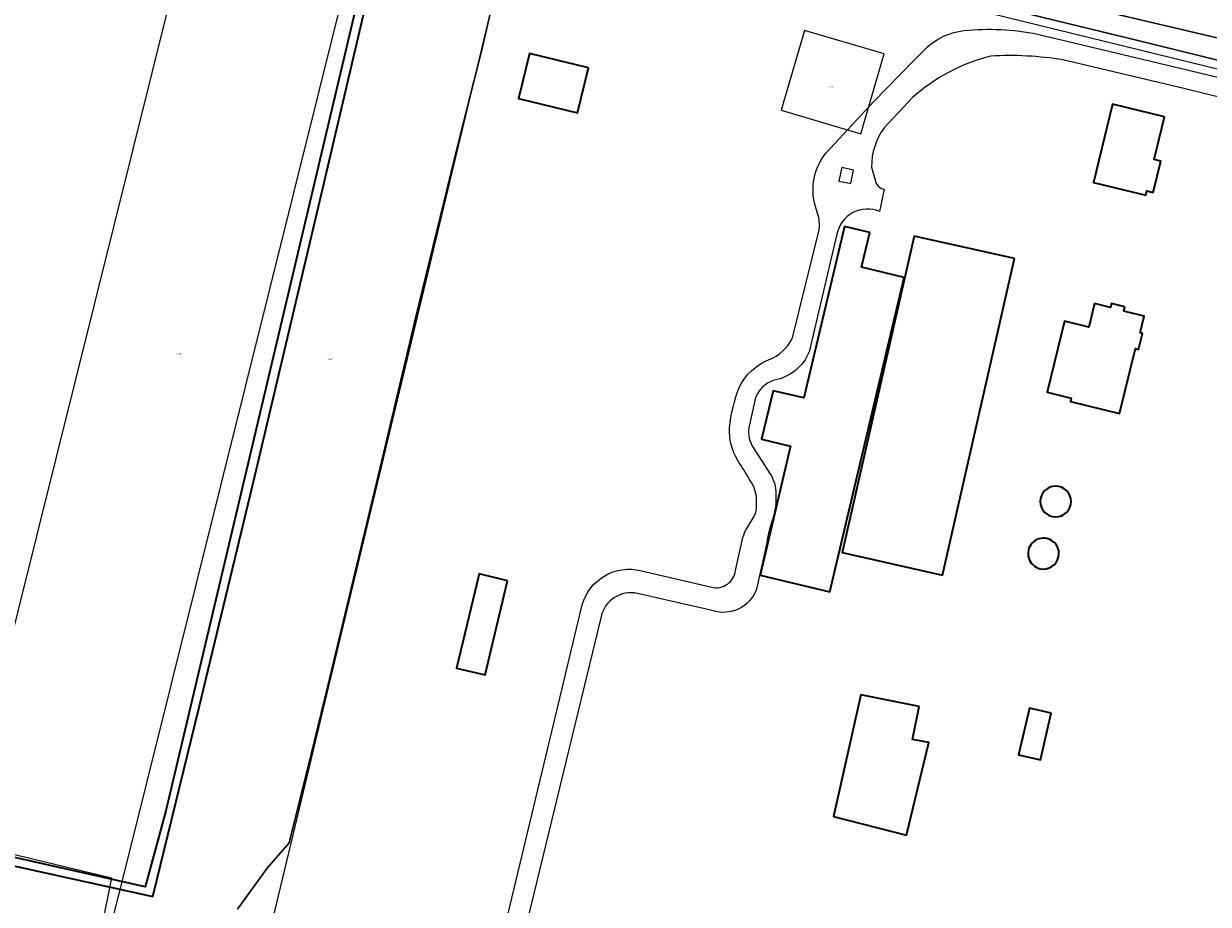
# Model space of a CAD drawing. Header units: metres. Extents: x 250001 to 257773, y 598992 to 609118.
# Tile 583 of 656: x 252521 to 252877, y 607108 to 607372. Entities that reach past the tile are written whole.
import ezdxf
from ezdxf.enums import TextEntityAlignment as Align
from ezdxf.lldxf.tags import DXFTag

# ---------------------------------------------------------------- set-up
doc = ezdxf.new("R2010")
doc.units = ezdxf.units.M
for name, color, linetype, lineweight in [('B-WE-GK-KADEMUUR-GV', 252, 'Continuous', 35), ('B-WE-KG-GRENS_PERCEEL-G', 150, 'KG-PERCEEL', 18), ('B-WE-KG-GRENS_PERCEEL-S', 150, 'Continuous', 25), ('B-WE-OG-BEBOUWING-GV', 1, 'Continuous', 35), ('B-WE-OG-TERREIN_ERF-GV', 7, 'Continuous', 18), ('B-WE-OG-TERREIN_ONBEGROEID-GV', 252, 'Continuous', 18), ('B-WE-OG-WATER_HAVEN-GV', 252, 'Continuous', 18), ('B-WE-VH-VERHARDING_BETON-GV', 252, 'Continuous', 18), ('B-WE-VH-VERHARDING_GESLOTEN-GV', 252, 'Continuous', 18), ('B-WE-VH-VERHARDING_OPEN-GV', 252, 'Continuous', 18), ('X-XX-AL-REFERENTIE-G', 7, 'Continuous', 18)]:
    doc.layers.add(name, color=color, linetype=linetype, lineweight=lineweight)
doc.styles.add('NLCS-ISO', font='NLCS-ISO.ttf')
doc.styles.get("Standard").update_dxf_attribs({"font": 'NLCS-ISO.ttf'})
tags = doc.linetypes.add('KG-PERCEEL', pattern='A,5.5,-2,["P",Standard,S=1.8,R=0,X=-0.5,Y=-0.9],-2,5.5,-2,[5,NLCS.SHX,S=0.75,R=0,X=0,Y=0],-2', length=19).pattern_tags.tags
tags[6] = DXFTag(74, 10)

# ---------------------------------------------------------------- blocks, each defined once
blk = doc.blocks.new('SKG-PERCEELNUMMER-SO')
at = {"style": 'NLCS-ISO', "oblique": 10, "flags": 1}
blk.add_attdef('GEMEENTECODE', text='', height=1.8, dxfattribs=at).set_placement((0, 2.6), align=Align.MIDDLE_CENTER)
at = {"style": 'NLCS-ISO', "oblique": 10}
blk.add_attdef('SECTIE', text='', height=1.8, dxfattribs=at).set_placement((-0.5, 0), align=Align.MIDDLE_RIGHT)
blk.add_attdef('PERCEELNUMMER', text='', height=1.8, dxfattribs=at).set_placement((0.5, 0), align=Align.MIDDLE_LEFT)
blk = doc.blocks.new('BS2021-132-Xref-KAD-20210617')
at = {"layer": 'B-WE-KG-GRENS_PERCEEL-G', "flags": 128}
for points in [[(252669.985, 607410.157), (252937.288, 607344.523), (253091.075, 607979.524), (252965.333, 608062.022), (252938.696, 608079.504)], [(252547.459, 607100.22), (252571.781, 607085.584), (252574.323, 607085.584), (252592.063, 607085.584), (252669.985, 607410.157)], [(252560.018, 607357.401), (252568.98, 607393.361)], [(252551.098, 607114.824), (252617.6, 607381.673)], [(252502.47, 607126.498), (252560.018, 607357.401)], [(252502.47, 607126.498), (252547.848, 607115.604)], [(252547.848, 607115.604), (252544.99, 607101.706), (252547.459, 607100.22)], [(252547.459, 607100.22), (252551.098, 607114.824)]]:
    blk.add_lwpolyline(points, dxfattribs=at)
blk.add_lwpolyline([(252748.987, 607346.129), (252772.976, 607339.09), (252780.027, 607363.072), (252756.039, 607370.114)], close=True, dxfattribs=at)
at = {"layer": 'B-WE-KG-GRENS_PERCEEL-S', "xscale": 0.2, "yscale": 0.2, "zscale": 0.2}
for p, values in [((252763.675, 607353.234), {'PERCEELNUMMER': '3380', 'SECTIE': 'A'}), ((252567.647, 607273.022), {'PERCEELNUMMER': '3624', 'SECTIE': 'A'}), ((252613.172, 607271.336), {'PERCEELNUMMER': '3621', 'SECTIE': 'A'})]:
    blk.add_blockref('SKG-PERCEELNUMMER-SO', p, dxfattribs=at).add_auto_attribs(values)
blk = doc.blocks.new('BS2021-132-Xref-BGT-GRIJS-20210617-aangepast')
at = {"layer": 'B-WE-GK-KADEMUUR-GV', "flags": 128}
blk.add_lwpolyline([(252183.754, 607487.803), (252111.624, 607505.471), (252111.082, 607503.281), (252124.881, 607500), (252179.282, 607487.065), (252261.258, 607468.127), (252365.657, 607442.672), (252412.548, 607430.975), (252621.898, 607380.034), (252564.139, 607135.672), (252557.914, 607112.861), (252444.261, 607138.387), (252118.675, 607217.228), (252117.992, 607213.995), (252370.737, 607154.026), (252515.253, 607119.904), (252560.273, 607110.024), (252574.203, 607166.872), (252590.933, 607236.18), (252611.343, 607322.684), (252625.059, 607381.322), (252471.169, 607418.451), (252314.063, 607456.225)], close=True, dxfattribs=at)
at = {"layer": 'B-WE-OG-BEBOUWING-GV', "flags": 128}
for points in [[(252691.156, 607358.879), (252673.385, 607363.165), (252670.119, 607349.622), (252687.889, 607345.336)], [(252864.183, 607344.191), (252848.544, 607347.959), (252842.882, 607324.457), (252858.643, 607320.66), (252858.945, 607321.915), (252860.83, 607321.461), (252863.1, 607330.882), (252861.093, 607331.365)], [(252775.704, 607309.441), (252768.062, 607311.253), (252755.843, 607259.715), (252746.619, 607261.902), (252743.156, 607247.297), (252751.885, 607245.227), (252742.697, 607206.473), (252763.613, 607201.515), (252785.996, 607295.931), (252773.219, 607298.96)], [(252819.105, 607301.619), (252788.973, 607308.348), (252767.325, 607213.271), (252797.457, 607206.543)], [(252852.257, 607287.113), (252848.291, 607288.073), (252848.006, 607286.895), (252843.162, 607288.068), (252841.457, 607281.025), (252834.135, 607282.798), (252828.957, 607261.416), (252836.177, 607259.668), (252835.925, 607258.629), (252850.727, 607255.045), (252855.452, 607274.558), (252856.42, 607274.324), (252857.575, 607279.092), (252856.866, 607279.264), (252858.092, 607284.329), (252851.943, 607285.818)], [(252666.832, 607204.81), (252658.258, 607206.859), (252651.498, 607178.578), (252660.072, 607176.529)], [(252790.498, 607167.05), (252772.945, 607170.56), (252764.754, 607133.992), (252786.695, 607128.434), (252793.423, 607156.225), (252788.45, 607157.103)], [(252830.188, 607165.043), (252823.618, 607166.573), (252820.355, 607152.568), (252826.925, 607151.038)]]:
    blk.add_lwpolyline(points, close=True, dxfattribs=at)
at = {"layer": 'B-WE-OG-BEBOUWING-GV'}
for points in [[(252831.498, 607233.259, 1), (252831.498, 607223.979)], [(252831.498, 607223.979, 1), (252831.498, 607233.259)], [(252828.864, 607217.499, 1.0001287), (252826.836, 607208.444)], [(252826.836, 607208.444, 0.9998713), (252828.864, 607217.499)]]:
    blk.add_lwpolyline(points, format="xyb", dxfattribs=at)
at = {"layer": 'B-WE-OG-TERREIN_ERF-GV', "flags": 128}
for points in [[(252907.506, 607354.482), (252856.231, 607367.034), (252723.05, 607399.559)], [(252669.709, 607410.285), (252658.967, 607363.834), (252652.004, 607336.122), (252639.183, 607283.686), (252629.141, 607241.3), (252612.829, 607173.24), (252607.849, 607152.697), (252601.218, 607126.056), (252594.62, 607118.498), (252585.73, 607106.192)], [(252826.093, 607368.977), (252871.037, 607358.31), (253036.495, 607318.145)], [(252762.516, 607333.3), (252776.8, 607348.619), (252788.864, 607361.092), (252792.959, 607365.148)], [(253058.003, 607312.197), (253084.173, 607305.371), (253082.807, 607300.458), (253072.526, 607303.316), (253054.501, 607307.315), (252869.999, 607352.638), (252833.656, 607361.24)], [(252788.495, 607349.948), (252779.942, 607340.892)], [(252776.199, 607329.039), (252777.577, 607324.16)], [(252780.001, 607322.421), (252778.576, 607315.761)], [(252760.302, 607313.824), (252759.301, 607317.267)], [(252760.546, 607310.926), (252760.546, 607311.521)], [(252752.421, 607277.732), (252760.423, 607310.263), (252760.437, 607310.347)], [(252765.806, 607308.942), (252757.401, 607273.597)], [(252741.097, 607258.957), (252739.293, 607250.738)], [(252740.625, 607244.862), (252745.672, 607237.051)], [(252747.469, 607230.852), (252747.469, 607227.771)], [(252738.738, 607220.513), (252740.545, 607223.483)], [(252735.294, 607207.87), (252737.558, 607217.808)], [(252744.772, 607216.164), (252741.616, 607202.313)], [(252707.025, 607207.833), (252728.214, 607202.848)], [(252728.337, 607195.891), (252705.84, 607200.991)], [(252648.833, 607028.966), (252682.501, 607169.583), (252689.268, 607197.589)], [(252694.918, 607194.039), (252654.625, 607028.123)]]:
    blk.add_lwpolyline(points, dxfattribs=at)
at = {"layer": 'B-WE-OG-TERREIN_ERF-GV'}
for points in [[(252792.959, 607365.148, -0.1568919), (252803.912, 607370.056)], [(252803.912, 607370.056, -0.0764179), (252826.093, 607368.977)], [(252812.038, 607362.384, 0.1211489), (252788.495, 607349.948)], [(252833.656, 607361.24, 0.056807), (252812.038, 607362.384)], [(252779.942, 607340.892, 0.1580078), (252776.199, 607329.039)], [(252759.301, 607317.267, -0.244687), (252762.516, 607333.3)], [(252777.577, 607324.16, 0.1789444), (252779.151, 607322.655)], [(252779.151, 607322.655, -0.0143273), (252780.001, 607322.421)], [(252778.576, 607315.761, 0.4733769), (252765.806, 607308.942)], [(252760.546, 607311.521, 0.0660416), (252760.302, 607313.824)], [(252760.437, 607310.347, -0.008654), (252760.546, 607310.926)], [(252745.253, 607271.189, 0.190431), (252752.421, 607277.732)], [(252757.401, 607273.597, -0.266265), (252746.944, 607265.107)], [(252736.467, 607263.024, -0.181166), (252745.253, 607271.189)], [(252746.944, 607265.107, 0.2453127), (252741.097, 607258.957)], [(252733.487, 607250.757, -0.0645747), (252736.467, 607263.024)], [(252736.002, 607240.915, -0.1474103), (252733.487, 607250.757)], [(252739.293, 607250.738, 0.1762794), (252740.625, 607244.862)], [(252739.541, 607235.248, 0.0075994), (252736.002, 607240.915)], [(252745.672, 607237.051, -0.1421029), (252747.469, 607230.852)], [(252741.573, 607229.883, 0.1420559), (252739.541, 607235.248)], [(252831.498, 607223.979, -1), (252831.498, 607233.259)], [(252831.498, 607233.259, -1), (252831.498, 607223.979)], [(252741.651, 607227.042, 0.0154855), (252741.573, 607229.883)], [(252741.209, 607224.826, 0.0902621), (252741.651, 607227.042)], [(252747.469, 607227.771, -0.0482453), (252746.076, 607222.072)], [(252740.545, 607223.483, 0.0283576), (252741.209, 607224.826)], [(252746.076, 607222.072, 0.059914), (252744.772, 607216.164)], [(252737.558, 607217.808, -0.0769305), (252738.738, 607220.513)], [(252826.836, 607208.444, -1.0001287), (252828.864, 607217.499)], [(252828.864, 607217.499, -0.9998713), (252826.836, 607208.444)], [(252689.268, 607197.589, -0.4054575), (252707.025, 607207.833)], [(252728.214, 607202.848, 0.4435514), (252735.294, 607207.87)], [(252705.84, 607200.991, 0.4113124), (252694.918, 607194.039)], [(252741.616, 607202.313, -0.4134324), (252728.337, 607195.891)]]:
    blk.add_lwpolyline(points, format="xyb", dxfattribs=at)
at = {"layer": 'B-WE-OG-TERREIN_ERF-GV', "flags": 128}
for points in [[(252687.889, 607345.336), (252670.119, 607349.622), (252673.385, 607363.165), (252691.156, 607358.879)], [(252860.83, 607321.461), (252858.945, 607321.915), (252858.643, 607320.66), (252842.882, 607324.457), (252848.544, 607347.959), (252864.183, 607344.191), (252861.093, 607331.365), (252863.1, 607330.882)], [(252763.613, 607201.515), (252742.697, 607206.473), (252751.885, 607245.227), (252743.156, 607247.297), (252746.619, 607261.902), (252755.843, 607259.715), (252768.062, 607311.253), (252775.704, 607309.441), (252773.219, 607298.96), (252785.996, 607295.931)], [(252797.457, 607206.543), (252767.325, 607213.271), (252788.973, 607308.348), (252819.105, 607301.619)], [(252850.727, 607255.045), (252835.925, 607258.629), (252836.177, 607259.668), (252828.957, 607261.416), (252834.135, 607282.798), (252841.457, 607281.025), (252843.162, 607288.068), (252848.006, 607286.895), (252848.291, 607288.073), (252852.257, 607287.113), (252851.943, 607285.818), (252858.092, 607284.329), (252856.866, 607279.264), (252857.575, 607279.092), (252856.42, 607274.324), (252855.452, 607274.558)], [(252660.072, 607176.529), (252651.498, 607178.578), (252658.258, 607206.859), (252666.832, 607204.81)], [(252786.695, 607128.434), (252764.754, 607133.992), (252772.945, 607170.56), (252790.498, 607167.05), (252788.45, 607157.103), (252793.423, 607156.225)], [(252826.925, 607151.038), (252820.355, 607152.568), (252823.618, 607166.573), (252830.188, 607165.043)]]:
    blk.add_lwpolyline(points, close=True, dxfattribs=at)
at = {"layer": 'B-WE-OG-TERREIN_ONBEGROEID-GV', "flags": 128}
blk.add_lwpolyline([(252843.781, 607376.402), (252908.968, 607361.068)], dxfattribs=at)
at = {"layer": 'B-WE-OG-WATER_HAVEN-GV', "flags": 128}
blk.add_lwpolyline([(252118.675, 607217.228), (252444.261, 607138.387), (252557.914, 607112.861), (252564.139, 607135.672), (252621.898, 607380.034)], dxfattribs=at)
at = {"layer": 'B-WE-VH-VERHARDING_BETON-GV', "flags": 128}
blk.add_lwpolyline([(252767.222, 607328.944), (252766.345, 607324.879), (252769.933, 607324.105), (252770.81, 607328.169)], close=True, dxfattribs=at)
at = {"layer": 'B-WE-VH-VERHARDING_GESLOTEN-GV', "flags": 128}
blk.add_lwpolyline([(252652.007, 607414.411), (252669.712, 607410.296), (252669.709, 607410.285), (252671.586, 607409.871), (252671.694, 607410.359), (252722.826, 607398.584), (252723.05, 607399.559), (252856.231, 607367.034), (252907.506, 607354.482), (252908.968, 607361.068), (252843.781, 607376.402), (252802.77, 607386.374), (252775.612, 607392.978), (252760.177, 607396.731), (252753.336, 607398.716), (252736.225, 607402.957), (252732.928, 607403.774), (252719.757, 607406.829), (252707.931, 607409.938), (252692.892, 607414.023), (252673.822, 607419), (252674.93, 607423.522), (252655.437, 607428.261)], close=True, dxfattribs=at)
at = {"layer": 'B-WE-VH-VERHARDING_OPEN-GV', "flags": 128}
for points in [[(252585.73, 607106.192), (252594.62, 607118.498), (252601.218, 607126.056), (252607.849, 607152.697), (252612.829, 607173.24), (252629.141, 607241.3), (252639.183, 607283.686), (252652.004, 607336.122), (252658.967, 607363.834), (252669.709, 607410.285)], [(252625.059, 607381.322), (252611.343, 607322.684), (252590.933, 607236.18), (252574.203, 607166.872), (252560.273, 607110.024), (252515.253, 607119.904), (252370.737, 607154.026), (252117.992, 607213.995)]]:
    blk.add_lwpolyline(points, dxfattribs=at)

msp = doc.modelspace()

# ---------------------------------------------------------------- block references
at = {"layer": 'X-XX-AL-REFERENTIE-G'}
for name in ['BS2021-132-Xref-BGT-GRIJS-20210617-aangepast', 'BS2021-132-Xref-KAD-20210617']:
    msp.add_blockref(name, (0, 0), dxfattribs=at)

doc.saveas('drawing.dxf')
